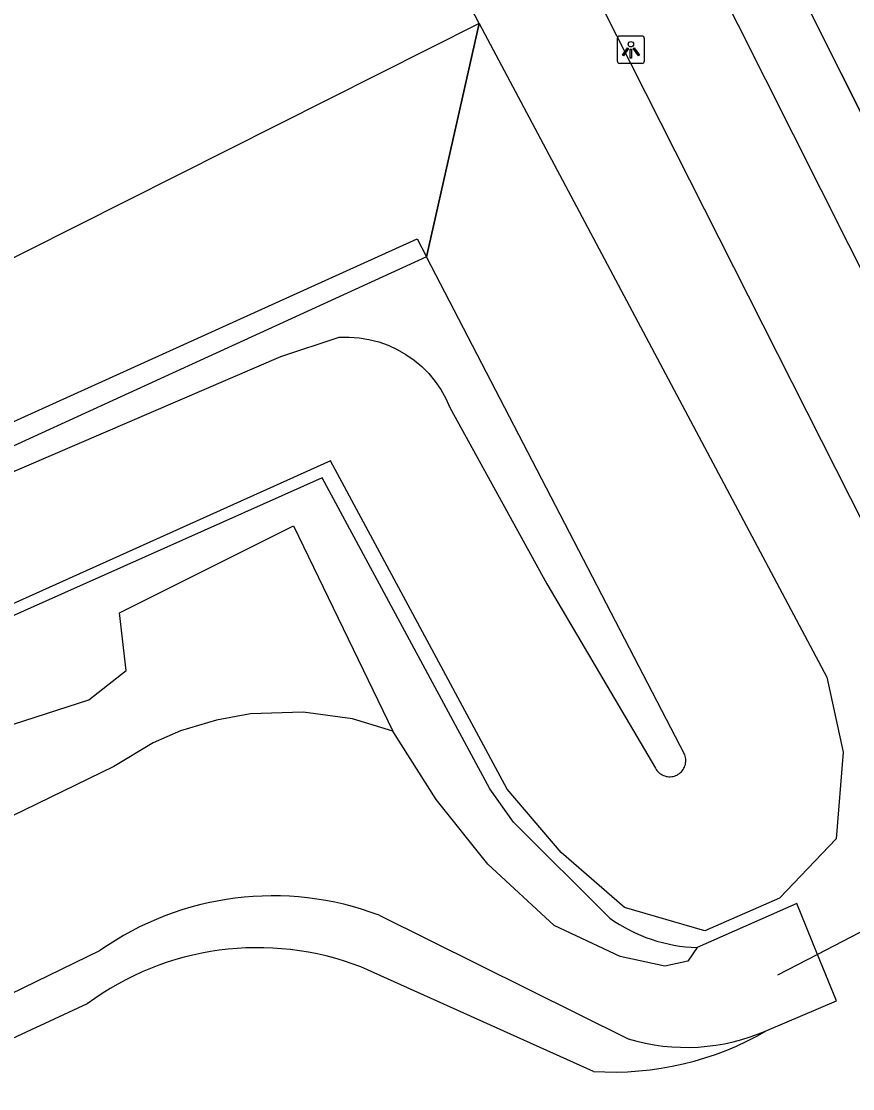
# Model space of a CAD drawing. Extents: x 162722 to 165099, y 384721 to 386283.
# Drawn here: x 163760.74 to 163791.13, y 384791.35 to 384830.39 of the extents above; entities that cross this region are included whole.
import ezdxf

# ---------------------------------------------------------------- set-up
doc = ezdxf.new("R2010")
doc.units = 0
for name, color, linetype in [('IMGEO_Berm_groen', 7, 'Continuous'), ('IMGEO_Duiker', 7, 'Continuous'), ('IMGEO_Erf', 7, 'Continuous'), ('IMGEO_Fietspad_open', 7, 'Continuous'), ('IMGEO_Groenvoorziening', 7, 'Continuous'), ('IMGEO_Hek', 7, 'Continuous'), ('IMGEO_Lichtpunt', 7, 'Continuous'), ('IMGEO_Moeras', 7, 'Continuous'), ('IMGEO_Waterloop', 7, 'Continuous')]:
    doc.layers.add(name, color=color, linetype=linetype)

msp = doc.modelspace()

# ---------------------------------------------------------------- linework, layer by layer
at = {"layer": 'IMGEO_Berm_groen'}
for points in [[(164182.287, 385003.976), (164161.635, 384993.222), (164156.397, 384989.2), (164154.232, 384980.18), (163995.614, 384900.161), (163985.449, 384906.254), (163959.707, 384893.04), (163931.557, 384878.59), (163923.156, 384882.979), (163812.864, 384826.88), (163815.437, 384820.076), (163815.184, 384817.086), (163814.501, 384814.338), (163812.895, 384811.778), (163810.688, 384809.881), (163807.775, 384808.947), (163804.957, 384808.683), (163802.157, 384809.847), (163799.68, 384811.721), (163798.176, 384813.594), (163789.435, 384831.038)], [(163777.48, 384830.304), (163773.366, 384838.207), (163771.972, 384839.979)], [(163777.48, 384830.304), (163790.186, 384806.401), (163790.79, 384803.658), (163790.531, 384800.484), (163788.452, 384798.318), (163785.729, 384797.13), (163782.788, 384797.983), (163780.473, 384799.988), (163778.5, 384802.305), (163772.044, 384814.309), (163752.813, 384805.661)], [(163782.254, 384797.588), (163778.727, 384801.101), (163777.866, 384802.318), (163771.742, 384813.691), (163754.362, 384805.941), (163747.346, 384803.391)], [(163781.659, 384791.984), (163773.151, 384795.809)], [(163763.146, 384794.457), (163716.594, 384772.834)]]:
    msp.add_lwpolyline(points, dxfattribs=at)
for centre, radius, start, end in [((163785.63, 384802.336), 5.826, 234.5859, 268.1783), ((163769.381, 384786.014), 10.495, 68.9472, 126.4446), ((163782.375, 384803.138), 11.177, 266.3294, 300.189)]:
    msp.add_arc(centre, radius, start, end, dxfattribs=at)
at = {"layer": 'IMGEO_Duiker'}
msp.add_lwpolyline([(163813.104, 384808.343), (163811.269, 384807.39), (163801.1, 384802.109), (163797.493, 384800.236), (163789.845, 384796.265), (163788.386, 384795.507)], dxfattribs=at)
at = {"layer": 'IMGEO_Erf'}
msp.add_lwpolyline([(163777.48, 384830.304), (163759.065, 384821.045)], dxfattribs=at)
at = {"layer": 'IMGEO_Fietspad_open'}
for points in [[(163802.315, 384783.336), (163802.593, 384783.556), (163802.85, 384783.8), (163803.084, 384784.066), (163803.293, 384784.352), (163803.476, 384784.656), (163803.632, 384784.974), (163803.758, 384785.305), (163803.854, 384785.646), (163803.919, 384785.995), (163803.953, 384786.348), (163803.955, 384786.702), (163803.925, 384787.055), (163803.864, 384787.404), (163803.773, 384787.746), (163803.65, 384788.079), (163803.499, 384788.4), (163803.338, 384788.677), (163797.493, 384800.236), (163768.053, 384858.461), (163766.798, 384860.873)], [(163787.138, 384835.371), (163784.908, 384834.301), (163801.1, 384802.109), (163807.403, 384789.577), (163807.561, 384789.273), (163807.747, 384788.984), (163807.957, 384788.713), (163808.19, 384788.462), (163808.445, 384788.232), (163808.719, 384788.026), (163809.011, 384787.846), (163809.318, 384787.692), (163809.637, 384787.567), (163809.966, 384787.47), (163810.303, 384787.403), (163810.644, 384787.367), (163810.987, 384787.361), (163811.329, 384787.386), (163811.667, 384787.441), (163811.814, 384787.475)]]:
    msp.add_lwpolyline(points, dxfattribs=at)
at = {"layer": 'IMGEO_Groenvoorziening'}
for points in [[(163775.549, 384821.775), (163777.48, 384830.304)], [(163752.704, 384812.241), (163775.21, 384822.428), (163775.549, 384821.775)], [(163775.549, 384821.775), (163753.19, 384811.537), (163748.82, 384810.18), (163746.601, 384809.617), (163743.207, 384808.923)], [(163753.482, 384810.931), (163770.227, 384818.134), (163772.355, 384818.834), (163772.721, 384818.841), (163773.087, 384818.815), (163773.449, 384818.756), (163773.804, 384818.666), (163774.15, 384818.543), (163774.483, 384818.39), (163774.801, 384818.208), (163775.101, 384817.998), (163775.382, 384817.762), (163775.64, 384817.502), (163775.873, 384817.219), (163776.081, 384816.917), (163776.26, 384816.597), (163776.41, 384816.263), (163779.951, 384809.816), (163783.922, 384803.075), (163783.948, 384803.031), (163783.977, 384802.989), (163784.01, 384802.95), (163784.046, 384802.914), (163784.085, 384802.882), (163784.127, 384802.852), (163784.171, 384802.827), (163784.217, 384802.805), (163784.265, 384802.788), (163784.314, 384802.774), (163784.365, 384802.765), (163784.415, 384802.761), (163784.466, 384802.761), (163784.517, 384802.765), (163784.567, 384802.773), (163784.617, 384802.786), (163784.665, 384802.803), (163784.711, 384802.824), (163784.756, 384802.849), (163784.798, 384802.878), (163784.837, 384802.91), (163784.874, 384802.946), (163784.907, 384802.985), (163784.937, 384803.026), (163784.963, 384803.07), (163784.985, 384803.116), (163785.003, 384803.163), (163785.017, 384803.212), (163785.027, 384803.262), (163785.033, 384803.313), (163785.034, 384803.364), (163785.03, 384803.415), (163785.022, 384803.465), (163785.01, 384803.515), (163784.994, 384803.563), (163775.549, 384821.775)]]:
    msp.add_lwpolyline(points, dxfattribs=at)
at = {"layer": 'IMGEO_Hek'}
for points in [[(163959.707, 384893.04), (163931.557, 384878.59), (163923.156, 384882.979), (163812.864, 384826.88), (163815.437, 384820.076), (163815.184, 384817.086), (163814.501, 384814.338), (163812.895, 384811.778), (163810.688, 384809.881), (163807.775, 384808.947), (163804.957, 384808.683), (163802.157, 384809.847), (163799.68, 384811.721), (163798.176, 384813.594), (163789.435, 384831.038)], [(163777.48, 384830.304), (163773.366, 384838.207), (163771.972, 384839.979)], [(163777.48, 384830.304), (163790.186, 384806.401), (163790.79, 384803.658), (163790.531, 384800.484), (163788.452, 384798.318), (163785.729, 384797.13), (163782.788, 384797.983), (163780.473, 384799.988), (163778.5, 384802.305), (163772.044, 384814.309), (163752.813, 384805.661)], [(163777.48, 384830.304), (163775.549, 384821.775)], [(163775.549, 384821.775), (163753.19, 384811.537), (163748.82, 384810.18), (163746.601, 384809.617), (163743.207, 384808.923)]]:
    msp.add_lwpolyline(points, dxfattribs=at)
at = {"layer": 'IMGEO_Lichtpunt'}
for p, q in [((163782.526, 384829.752), (163782.526, 384828.945)), ((163782.526, 384829.752), (163782.526, 384828.945)), ((163783.428, 384829.847), (163782.62, 384829.847)), ((163783.428, 384829.847), (163782.62, 384829.847)), ((163783.522, 384828.945), (163783.522, 384829.752)), ((163783.522, 384828.945), (163783.522, 384829.752)), ((163782.62, 384828.851), (163783.428, 384828.851)), ((163782.62, 384828.851), (163783.428, 384828.851))]:
    msp.add_line(p, q, dxfattribs=at)
for points in [[(163782.9, 384829.416), (163782.939, 384829.388), (163782.751, 384829.126), (163782.713, 384829.153), (163782.9, 384829.416)], [(163783.002, 384829.368), (163783.049, 384829.368), (163783.049, 384829.046), (163783.002, 384829.046), (163783.002, 384829.368)], [(163783.112, 384829.388), (163783.15, 384829.415), (163783.337, 384829.153), (163783.298, 384829.125), (163783.112, 384829.388)]]:
    msp.add_lwpolyline(points, dxfattribs=at)
msp.add_circle((163783.025, 384829.55), 0.0994, dxfattribs=at)
for centre, start, end in [((163782.62, 384829.752), 90, 180), ((163782.62, 384829.752), 90, 180), ((163783.428, 384829.752), 0, 90), ((163783.428, 384829.752), 0, 90), ((163782.62, 384828.945), 180, 270), ((163782.62, 384828.945), 180, 270), ((163783.428, 384828.945), 270, 0), ((163783.428, 384828.945), 270, 360)]:
    msp.add_arc(centre, 0.0946, start, end, dxfattribs=at)
at = {"layer": 'IMGEO_Moeras'}
msp.add_lwpolyline([(163706.284, 384795.844), (163708.701, 384801.415), (163713.692, 384797.843), (163715.648, 384797.501), (163717.801, 384795.935), (163721.666, 384797.892), (163727.782, 384797.207), (163732.331, 384798.773), (163739.719, 384797.99), (163763.202, 384805.573), (163764.572, 384806.65), (163764.328, 384808.753), (163770.688, 384811.933), (163774.325, 384804.43)], dxfattribs=at)
at = {"layer": 'IMGEO_Waterloop'}
for points in [[(163774.325, 384804.43), (163772.845, 384804.876), (163771.045, 384805.122), (163769.123, 384805.067), (163767.868, 384804.834), (163766.557, 384804.434), (163765.56, 384804), (163764.116, 384803.138), (163716.951, 384780.172), (163716.579, 384780.173), (163715.236, 384780.396), (163714.231, 384780.809), (163713.024, 384781.694), (163712.205, 384782.713), (163706.351, 384792.662), (163706.085, 384793.978), (163706.284, 384795.844)], [(163785.445, 384796.513), (163785.108, 384796.016), (163784.267, 384795.833), (163782.634, 384796.182), (163780.215, 384797.32), (163777.795, 384799.565), (163775.9, 384801.927), (163774.325, 384804.43)], [(163787.995, 384793.477), (163790.539, 384794.563), (163789.845, 384796.265), (163789.086, 384798.127), (163785.445, 384796.513)], [(163773.819, 384797.694), (163782.924, 384793.177)], [(163716.445, 384773.436), (163763.61, 384796.402)]]:
    msp.add_lwpolyline(points, dxfattribs=at)
for centre, radius, start, end in [((163769.932, 384787.425), 10.98, 69.2703, 125.1552), ((163785.051, 384800.229), 7.366, 253.2142, 293.5571)]:
    msp.add_arc(centre, radius, start, end, dxfattribs=at)

doc.saveas('drawing.dxf')
